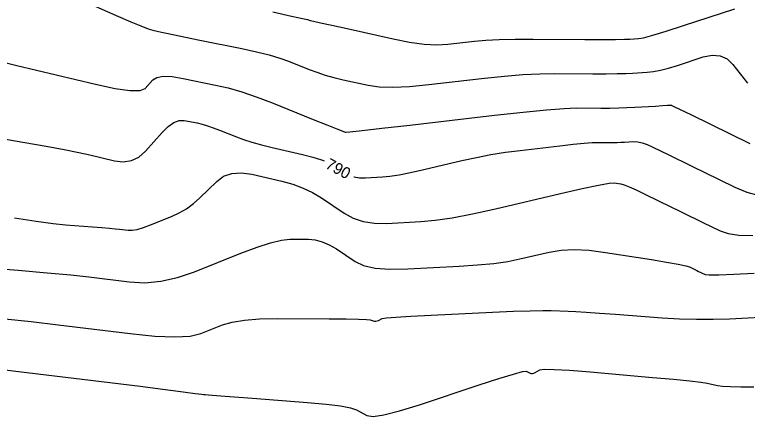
# Model space of a CAD drawing. Extents: x 2082232 to 2083549, y 592624 to 593832.
# Drawn here: x 2082406.9 to 2082452.43, y 593001.58 to 593026.54 of the extents above; entities that cross this region are included whole.
import ezdxf

# ---------------------------------------------------------------- set-up
doc = ezdxf.new("R2010")
doc.units = 0
doc.layers.add('DT_X_Contour_Major', color=7, linetype='Continuous')
doc.layers.add('DT_X_Contour_Minor', color=7, linetype='Continuous')

msp = doc.modelspace()

# ---------------------------------------------------------------- linework, layer by layer
at = {"layer": 'DT_X_Contour_Major'}
for points in [[(2082403.691, 593019.267), (2082407.537, 593018.603), (2082408.871, 593018.368), (2082409.987, 593018.161), (2082410.887, 593017.982), (2082411.57, 593017.83), (2082413.101, 593017.462), (2082413.652, 593017.396), (2082414.157, 593017.473), (2082414.615, 593017.694), (2082415.027, 593018.059), (2082416.064, 593019.222), (2082416.441, 593019.596), (2082416.796, 593019.846), (2082417.129, 593019.971), (2082417.44, 593019.973), (2082418.239, 593019.811), (2082418.551, 593019.738), (2082418.887, 593019.64), (2082419.248, 593019.517), (2082419.634, 593019.37), (2082420.694, 593018.944), (2082421.13, 593018.783), (2082421.643, 593018.622), (2082422.233, 593018.459), (2082422.9, 593018.296), (2082424.78, 593017.859), (2082425.43, 593017.693), (2082425.968, 593017.525), (2082426.134, 593017.458)], [(2082427.972, 593016.464), (2082427.989, 593016.459), (2082428.332, 593016.406), (2082428.707, 593016.402), (2082429.753, 593016.458), (2082430.207, 593016.502), (2082430.787, 593016.593), (2082431.491, 593016.732), (2082432.32, 593016.918), (2082434.698, 593017.476), (2082435.593, 593017.672), (2082436.495, 593017.843), (2082437.404, 593017.988), (2082438.321, 593018.107), (2082440.774, 593018.39), (2082441.612, 593018.483), (2082442.285, 593018.549), (2082442.793, 593018.588), (2082443.136, 593018.601), (2082443.832, 593018.597), (2082444.088, 593018.598), (2082444.334, 593018.602), (2082444.569, 593018.61), (2082444.793, 593018.621), (2082445.378, 593018.657), (2082445.616, 593018.645), (2082445.893, 593018.585), (2082446.209, 593018.475), (2082446.562, 593018.316), (2082447.557, 593017.826), (2082447.973, 593017.621), (2082448.476, 593017.374), (2082449.065, 593017.085), (2082449.741, 593016.754), (2082451.658, 593015.814), (2082452.392, 593015.512), (2082453.156, 593015.31)]]:
    msp.add_lwpolyline(points, dxfattribs=at)
at = {"layer": 'DT_X_Contour_Minor'}
for points in [[(2082411.053, 593027.44), (2082413.347, 593026.43), (2082414.126, 593026.093), (2082414.741, 593025.838), (2082415.193, 593025.667), (2082415.481, 593025.578), (2082416.031, 593025.452), (2082416.333, 593025.386), (2082416.83, 593025.282), (2082417.519, 593025.141), (2082418.402, 593024.961), (2082421.014, 593024.432), (2082421.93, 593024.234), (2082422.721, 593024.039), (2082423.386, 593023.845), (2082423.925, 593023.653), (2082425.194, 593023.142), (2082425.683, 593022.959), (2082426.2, 593022.79), (2082426.744, 593022.637), (2082427.315, 593022.499), (2082428.873, 593022.151), (2082429.547, 593022.055), (2082430.399, 593022.03), (2082431.429, 593022.075), (2082432.637, 593022.19), (2082436.095, 593022.589), (2082437.341, 593022.72), (2082438.485, 593022.812), (2082439.526, 593022.865), (2082440.464, 593022.881), (2082442.83, 593022.87), (2082443.65, 593022.869), (2082444.333, 593022.874), (2082444.882, 593022.885), (2082445.294, 593022.903), (2082446.213, 593022.958), (2082446.589, 593023.001), (2082447.027, 593023.087), (2082447.528, 593023.217), (2082448.091, 593023.39), (2082449.675, 593023.909), (2082450.237, 593024.025), (2082450.734, 593023.986), (2082451.168, 593023.79), (2082451.536, 593023.438), (2082452.434, 593022.292)], [(2082422.945, 593026.705), (2082424.102, 593026.453), (2082424.489, 593026.368), (2082424.785, 593026.303), (2082424.989, 593026.257), (2082425.1, 593026.23), (2082425.275, 593026.186), (2082425.466, 593026.141), (2082425.911, 593026.041), (2082426.607, 593025.885), (2082427.557, 593025.673), (2082430.425, 593025.032), (2082431.444, 593024.831), (2082432.349, 593024.708), (2082433.142, 593024.663), (2082433.821, 593024.696), (2082435.482, 593024.888), (2082436.177, 593024.95), (2082437.016, 593024.993), (2082438, 593025.016), (2082439.128, 593025.021), (2082442.329, 593025.006), (2082443.404, 593025.002), (2082444.229, 593025.003), (2082444.804, 593025.009), (2082445.128, 593025.019), (2082445.659, 593025.051), (2082445.983, 593025.11), (2082446.557, 593025.265), (2082447.382, 593025.516), (2082448.457, 593025.862), (2082451.657, 593026.911)], [(2082406.135, 593023.603), (2082407.043, 593023.389), (2082408.261, 593023.097), (2082411.922, 593022.218), (2082413.146, 593021.954), (2082414.07, 593021.823), (2082414.696, 593021.824), (2082415.023, 593021.957), (2082415.496, 593022.488), (2082415.746, 593022.643), (2082416.142, 593022.71), (2082416.682, 593022.688), (2082417.368, 593022.579), (2082419.389, 593022.169), (2082420.174, 593021.986), (2082421.013, 593021.743), (2082421.906, 593021.441), (2082422.853, 593021.079), (2082425.451, 593020.035), (2082426.305, 593019.692), (2082426.92, 593019.446), (2082427.295, 593019.297), (2082427.432, 593019.245), (2082427.476, 593019.235), (2082427.737, 593019.26), (2082428.487, 593019.343), (2082429.725, 593019.484), (2082431.452, 593019.683), (2082436.709, 593020.29), (2082438.506, 593020.489), (2082439.953, 593020.631), (2082441.051, 593020.714), (2082441.8, 593020.741), (2082443.331, 593020.733), (2082443.894, 593020.735), (2082444.434, 593020.744), (2082444.95, 593020.761), (2082445.444, 593020.786), (2082446.73, 593020.864), (2082447.153, 593020.889), (2082447.457, 593020.906), (2082447.642, 593020.914), (2082447.709, 593020.915), (2082447.729, 593020.905), (2082447.864, 593020.839), (2082448.258, 593020.646), (2082448.909, 593020.327), (2082452.582, 593018.525)], [(2082406.895, 593013.917), (2082408.239, 593013.707), (2082409.297, 593013.563), (2082410.068, 593013.483), (2082411.744, 593013.355), (2082412.319, 593013.31), (2082412.789, 593013.271), (2082413.154, 593013.237), (2082413.414, 593013.209), (2082413.966, 593013.141), (2082414.208, 593013.143), (2082414.52, 593013.201), (2082414.902, 593013.313), (2082415.355, 593013.481), (2082416.654, 593014.001), (2082417.13, 593014.22), (2082417.581, 593014.485), (2082418.009, 593014.798), (2082418.412, 593015.158), (2082419.457, 593016.181), (2082419.887, 593016.497), (2082420.394, 593016.675), (2082420.979, 593016.717), (2082421.641, 593016.623), (2082423.508, 593016.189), (2082424.187, 593016.002), (2082424.822, 593015.766), (2082425.415, 593015.482), (2082425.964, 593015.15), (2082427.371, 593014.2), (2082427.932, 593013.893), (2082428.56, 593013.686), (2082429.255, 593013.579), (2082430.018, 593013.572), (2082432.141, 593013.684), (2082433.027, 593013.766), (2082434.094, 593013.926), (2082435.341, 593014.164), (2082436.77, 593014.482), (2082440.819, 593015.432), (2082442.167, 593015.741), (2082443.173, 593015.955), (2082443.837, 593016.074), (2082444.16, 593016.097), (2082444.566, 593016.033), (2082444.774, 593015.975), (2082445.093, 593015.85), (2082445.525, 593015.657), (2082446.068, 593015.396), (2082447.665, 593014.609), (2082448.239, 593014.326), (2082448.764, 593014.068), (2082449.239, 593013.835), (2082449.664, 593013.626), (2082450.734, 593013.102), (2082451.227, 593012.938), (2082451.906, 593012.842), (2082452.769, 593012.812)], [(2082404.975, 593010.826), (2082407.127, 593010.657), (2082408.934, 593010.503), (2082410.396, 593010.365), (2082411.512, 593010.241), (2082414.028, 593009.933), (2082414.989, 593009.886), (2082415.984, 593009.976), (2082417.014, 593010.203), (2082418.079, 593010.568), (2082420.964, 593011.723), (2082421.965, 593012.102), (2082422.804, 593012.372), (2082423.481, 593012.533), (2082423.995, 593012.586), (2082425.152, 593012.582), (2082425.586, 593012.544), (2082426.021, 593012.432), (2082426.456, 593012.247), (2082426.892, 593011.989), (2082428.056, 593011.203), (2082428.587, 593010.953), (2082429.31, 593010.793), (2082430.224, 593010.722), (2082431.328, 593010.741), (2082434.528, 593010.911), (2082435.664, 593010.986), (2082436.67, 593011.086), (2082437.547, 593011.211), (2082438.295, 593011.359), (2082440.118, 593011.787), (2082440.85, 593011.906), (2082441.677, 593011.943), (2082442.6, 593011.899), (2082443.619, 593011.771), (2082446.463, 593011.323), (2082447.412, 593011.168), (2082448.125, 593011.04), (2082448.602, 593010.939), (2082448.844, 593010.865), (2082449.174, 593010.702), (2082449.293, 593010.643), (2082449.402, 593010.59), (2082449.5, 593010.542), (2082449.588, 593010.498), (2082449.81, 593010.39), (2082450.062, 593010.365), (2082450.655, 593010.373), (2082451.588, 593010.413), (2082452.86, 593010.485)], [(2082406.289, 593007.643), (2082407.94, 593007.469), (2082409.61, 593007.273), (2082414.09, 593006.724), (2082415.623, 593006.57), (2082416.863, 593006.517), (2082417.811, 593006.567), (2082418.465, 593006.719), (2082419.82, 593007.261), (2082420.415, 593007.439), (2082421.182, 593007.564), (2082422.123, 593007.638), (2082423.236, 593007.66), (2082426.437, 593007.648), (2082427.497, 593007.641), (2082428.275, 593007.628), (2082428.772, 593007.609), (2082428.988, 593007.584), (2082429.19, 593007.511), (2082429.266, 593007.492), (2082429.346, 593007.491), (2082429.429, 593007.507), (2082429.515, 593007.541), (2082429.748, 593007.655), (2082430.004, 593007.7), (2082430.595, 593007.752), (2082431.522, 593007.81), (2082432.785, 593007.874), (2082436.601, 593008.053), (2082437.902, 593008.11), (2082438.943, 593008.147), (2082439.724, 593008.162), (2082440.244, 593008.158), (2082441.286, 593008.118), (2082441.763, 593008.095), (2082442.415, 593008.055), (2082443.24, 593007.999), (2082444.239, 593007.927), (2082447.135, 593007.712), (2082448.212, 593007.648), (2082449.269, 593007.616), (2082450.308, 593007.617), (2082451.327, 593007.65), (2082454.02, 593007.782)], [(2082405.161, 593004.613), (2082407.134, 593004.376), (2082412.814, 593003.68), (2082414.705, 593003.447), (2082416.121, 593003.272), (2082417.061, 593003.154), (2082417.526, 593003.092), (2082418.129, 593003.006), (2082418.337, 593002.976), (2082418.508, 593002.954), (2082418.642, 593002.939), (2082418.74, 593002.93), (2082418.952, 593002.917), (2082419.182, 593002.9), (2082419.713, 593002.859), (2082420.545, 593002.795), (2082421.678, 593002.708), (2082425.1, 593002.443), (2082426.254, 593002.34), (2082427.146, 593002.23), (2082427.778, 593002.111), (2082428.15, 593001.985), (2082428.794, 593001.638), (2082429.179, 593001.582), (2082429.851, 593001.674), (2082430.811, 593001.914), (2082432.058, 593002.303), (2082435.766, 593003.537), (2082436.993, 593003.937), (2082437.89, 593004.211), (2082438.457, 593004.36), (2082438.696, 593004.383), (2082438.894, 593004.277), (2082438.972, 593004.25), (2082439.058, 593004.247), (2082439.153, 593004.269), (2082439.255, 593004.316), (2082439.538, 593004.473), (2082439.813, 593004.508), (2082440.425, 593004.498), (2082441.375, 593004.442), (2082442.662, 593004.339), (2082446.544, 593004.005), (2082447.848, 593003.889), (2082448.847, 593003.79), (2082449.542, 593003.71), (2082449.933, 593003.649), (2082450.568, 593003.508), (2082450.889, 593003.463), (2082451.374, 593003.434), (2082452.023, 593003.42), (2082452.837, 593003.422)]]:
    msp.add_lwpolyline(points, dxfattribs=at)

# ---------------------------------------------------------------- texts
at = {"layer": 'DT_X_Contour_Major'}
msp.add_text('790', height=0.7, rotation=331.5931, dxfattribs=at).set_placement((2082426.156, 593017.036))

doc.saveas('drawing.dxf')
